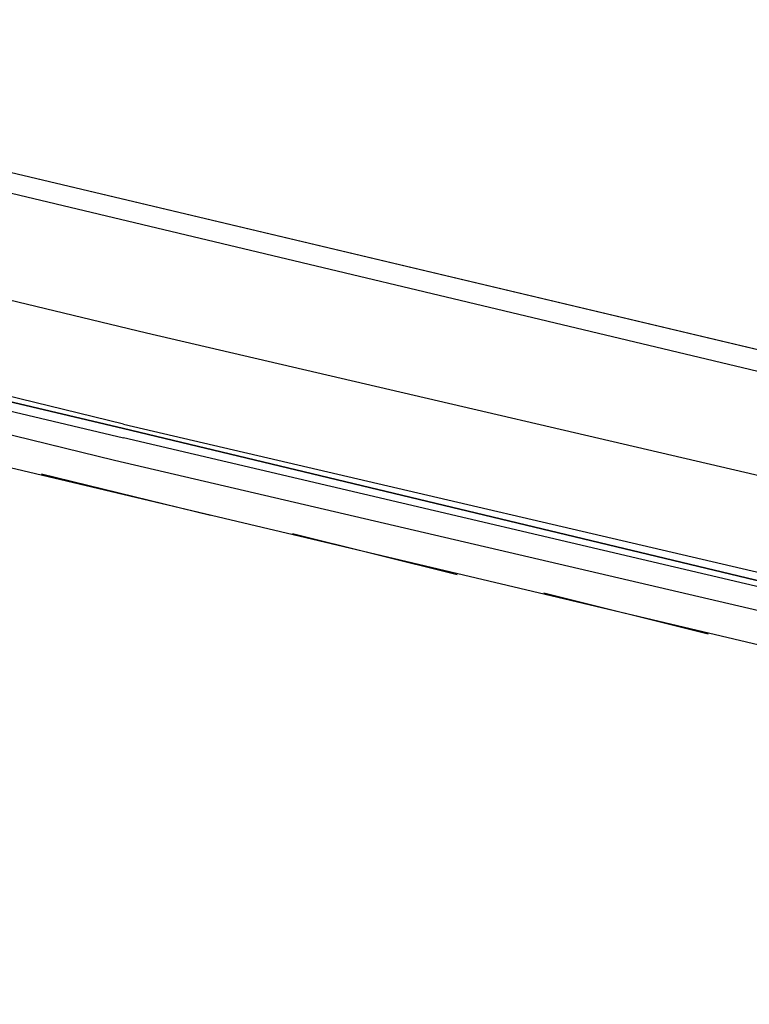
# Model space of a CAD drawing. Header units: feet. Extents: x -79 to 198, y -22 to 181.
# Tile 260 of 318: x 81.12 to 83.25, y 149 to 151.88. Entities that reach past the tile are written whole.
import ezdxf

# ---------------------------------------------------------------- set-up
doc = ezdxf.new("R2010")
doc.units = ezdxf.units.FT
doc.layers.add('A-LINEA', color=7, linetype='CONTINUOUS')

msp = doc.modelspace()

# ---------------------------------------------------------------- linework, layer by layer
at = {"layer": 'A-LINEA'}
for p, q in [((88.24, 149.7378), (79.1867, 151.8844)), ((79.7867, 151.6844), (87.8933, 149.7511)), ((81.4, 150.5911), (79.7733, 150.9911)), ((79.6, 150.9244), (87.72, 149.0044)), ((81.68, 150.4311), (81.1867, 150.5511)), ((82.4, 150.2578), (81.92, 150.3778)), ((83.1333, 150.0844), (82.6533, 150.2044))]:
    msp.add_line(p, q, dxfattribs=at)
for points in [[(90.72, 160.1778), (88.24, 149.7378), (79.1867, 151.8844)], [(79.72, 151.3911), (81.4933, 150.9644), (83.6667, 150.4578)], [(81.4267, 150.6978), (79.7333, 151.1111), (79.7333, 151.0978), (79.7333, 151.0844), (81.4267, 150.6844), (79.7333, 151.0844), (79.72, 151.0711), (79.7333, 151.0578), (81.4267, 150.6578)], [(81.4267, 150.6978), (83.6533, 150.1778), (83.6533, 150.1644), (83.6533, 150.1511), (81.4267, 150.6844), (83.6533, 150.1511), (83.6533, 150.1378), (83.64, 150.1378), (81.4267, 150.6578)], [(83.5733, 150.1111), (83.5733, 150.1111), (83.5733, 150.0844), (81.4, 150.5911)]]:
    msp.add_lwpolyline(points, dxfattribs=at)

doc.saveas('drawing.dxf')
